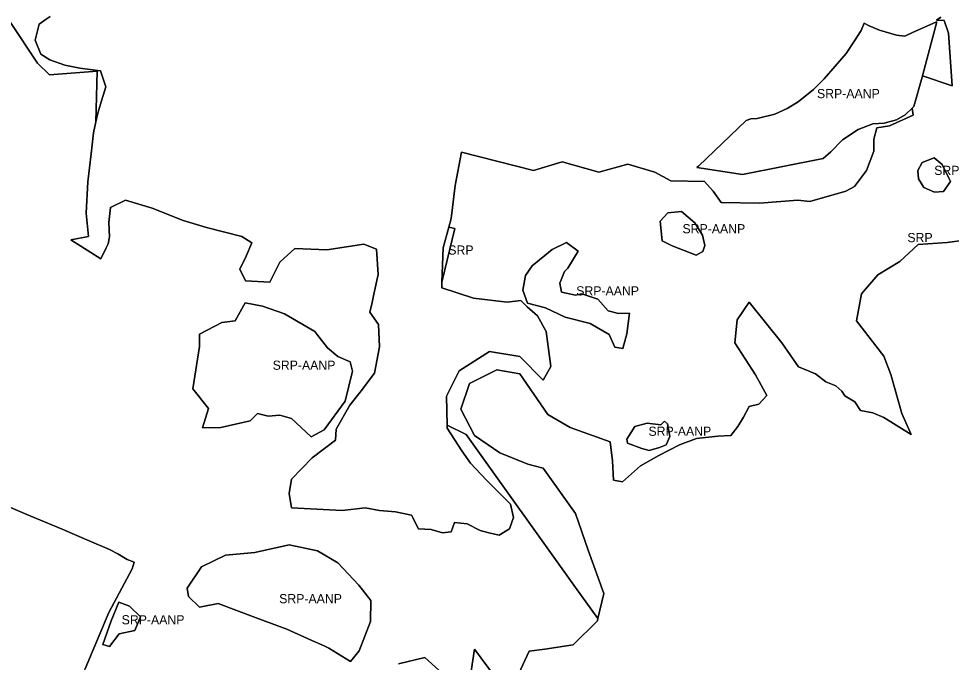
# Model space of a CAD drawing. Extents: x 598968 to 613553, y 4409678 to 4430833.
# Drawn here: x 608021 to 609240, y 4418009 to 4418851 of the extents above; entities that cross this region are included whole.
import ezdxf

# ---------------------------------------------------------------- set-up
doc = ezdxf.new("R2010")
doc.units = 0
for name, color, linetype in [('1', 7, 'Continuous'), ('Sòl Rústic Protegit', 7, 'Continuous'), ('Sòl Rústic Protegit - Alt Nivell de Protecció', 7, 'Continuous')]:
    doc.layers.add(name, color=color, linetype=linetype)

msp = doc.modelspace()

# ---------------------------------------------------------------- linework, layer by layer
at = {"layer": '1'}
msp.add_lwpolyline([(608017.8001, 4417889.5302), (608027.7101, 4417898.8402), (608041.6201, 4417908.3302), (608052.3401, 4417923.1402), (608073.8135, 4417923.4312), (608074.4401, 4417923.4396), (608074.4901, 4417923.4402), (608075.8213, 4417926.5526), (608107.4101, 4418000.4102), (608138.7201, 4418074.1502), (608168.9401, 4418131.2602), (608171.7511, 4418140.1712), (608162.3201, 4418143.7202), (608150.4501, 4418150.7902), (608139.4501, 4418156.6002), (608112.8401, 4418167.8802), (608077.4901, 4418183.1202), (608031.1301, 4418202.5902), (607905.8301, 4418255.9602)], dxfattribs=at)
at = {"layer": 'Sòl Rústic Protegit'}
for points in [[(608010.0427, 4418846.1772), (608045.4175, 4418792.6784), (608060.9799, 4418777.6788), (608123.1041, 4418782.1798), (608121.5623, 4418716.2416), (608124.0297, 4418727.1844), (608126.7797, 4418736.1844), (608127.2173, 4418737.6844), (608134.5923, 4418761.6844), (608127.6547, 4418782.6844), (608100.7173, 4418786.1844), (608096.1547, 4418787.1844), (608080.7797, 4418790.1844), (608061.4673, 4418797.1844), (608049.7173, 4418804.6844), (608042.2173, 4418822.6844), (608047.4047, 4418843.6844), (608056.5923, 4418850.1844), (608061.8423, 4418853.6844)], [(608671.3295, 4417987.7174), (608687.8363, 4418023.4818), (608708.4697, 4418026.233), (608745.6099, 4418031.7354), (608777.2479, 4418063.3734), (608777.8917, 4418066.1632), (608748.5371, 4418106.6982), (608605.7255, 4418307.1932), (608580.7875, 4418319.1632), (608580.8843, 4418315.29), (608599.7173, 4418285.6844), (608611.1531, 4418269.3648), (608632.0283, 4418247.4458), (608649.7721, 4418229.7018), (608663.3409, 4418216.133), (608667.5161, 4418198.3892), (608662.2973, 4418183.7766), (608648.7283, 4418175.4266), (608635.1595, 4418178.5578), (608623.6783, 4418181.6892), (608606.9781, 4418190.0392), (608590.2781, 4418192.1266), (608586.1029, 4418179.6016), (608574.6217, 4418178.5578), (608560.0093, 4418182.7328), (608543.3089, 4418183.7766), (608533.9151, 4418201.5204), (608513.0401, 4418205.6956), (608492.1649, 4418207.7832), (608473.3773, 4418210.9142), (608443.3423, 4418207.6844), (608377.3517, 4418210.9142), (608374.2205, 4418229.7018), (608377.3517, 4418248.4896), (608404.4893, 4418276.671), (608434.7583, 4418299.6336), (608435.8021, 4418314.2462), (608453.5459, 4418345.559), (608467.1147, 4418362.259), (608485.9023, 4418387.3092), (608492.1649, 4418421.753), (608491.1213, 4418450.9782), (608479.8423, 4418467.1844), (608482.5297, 4418479.6844), (608485.0297, 4418490.6844), (608490.7173, 4418516.1844), (608488.5297, 4418549.6844), (608471.7173, 4418556.1844), (608423.4047, 4418548.6844), (608381.7797, 4418550.1844), (608361.8423, 4418532.6844), (608349.0923, 4418506.1844), (608317.0923, 4418508.1844), (608309.6547, 4418523.1844), (608318.1547, 4418540.1844), (608325.3423, 4418557.6844), (608312.3423, 4418566.1844), (608266.0297, 4418577.6844), (608235.7797, 4418587.1844), (608195.0923, 4418603.1844), (608160.2797, 4418613.6844), (608140.7173, 4418604.1844), (608138.7173, 4418584.1844), (608139.2173, 4418565.6844), (608137.5297, 4418556.6844), (608135.0923, 4418551.1844), (608127.8423, 4418536.6844), (608088.8423, 4418561.6844), (608111.7173, 4418566.1844), (608108.9673, 4418596.6844), (608111.0923, 4418637.6844), (608115.2173, 4418674.1844), (608118.2797, 4418701.6844), (608121.5623, 4418716.2416), (608123.1041, 4418782.1798), (608060.9799, 4418777.6788), (608045.4175, 4418792.6784), (608010.0427, 4418846.1772)], [(609226.1739, 4418853.1388), (609220.1603, 4418849.2548), (609220.1551, 4418849.234), (609230.4887, 4418848.8242), (609235.8821, 4418832.1046), (609240.7361, 4418763.0692), (609202.0241, 4418776.2604), (609201.5549, 4418774.5102), (609190.8677, 4418736.0102), (609188.5449, 4418733.7762), (609190.0383, 4418724.7762), (609158.7567, 4418710.7534), (609142.5765, 4418708.0568), (609138.2619, 4418693.4944), (609138.2501, 4418677.4734), (609128.8563, 4418652.4234), (609113.2001, 4418631.5482), (609101.7187, 4418625.2856), (609054.7497, 4418611.7168), (609039.0933, 4418613.8042), (608988.9929, 4418609.6292), (608938.8927, 4418610.6732), (608928.4551, 4418625.2856), (608916.9739, 4418637.8106), (608873.1361, 4418638.8546), (608852.2609, 4418650.3358), (608816.7731, 4418660.7734), (608779.1979, 4418650.3358), (608731.1851, 4418663.9046), (608693.6099, 4418652.4234), (608599.6719, 4418676.4298), (608591.3217, 4418632.5918), (608586.1029, 4418589.7978), (608582.9901, 4418578.2798), (608590.5999, 4418576.6896), (608573.8747, 4418506.4092), (608573.5779, 4418498.9912), (608615.3281, 4418485.4224), (608659.1661, 4418480.2036), (608676.9099, 4418482.291), (608685.2599, 4418473.941), (608698.8287, 4418462.4596), (608710.3101, 4418441.5846), (608716.2797, 4418396.1844), (608706.1349, 4418377.9154), (608675.8661, 4418409.2282), (608636.2033, 4418415.4906), (608596.5405, 4418390.4404), (608579.8405, 4418357.0402), (608580.7875, 4418319.1632), (608605.7255, 4418307.1932), (608748.5371, 4418106.6982), (608777.8917, 4418066.1632), (608785.5013, 4418099.138), (608764.8677, 4418155.536), (608748.3611, 4418203.6806), (608706.1349, 4418263.1022), (608686.3037, 4418268.3208), (608649.7721, 4418282.9334), (608616.3719, 4418305.8962), (608598.6281, 4418340.3402), (608610.1095, 4418373.7404), (608645.5971, 4418391.4842), (608675.8661, 4418386.2654), (608712.3975, 4418333.0338), (608741.6227, 4418316.3338), (608793.8105, 4418297.5462), (608796.9421, 4418272.496), (608797.9855, 4418247.4458), (608809.7797, 4418245.1844), (608833.4733, 4418266.2334), (608857.4797, 4418279.8022), (608884.6173, 4418293.3712), (608906.5363, 4418301.721), (608934.7177, 4418304.8524), (608951.4177, 4418305.8962), (608960.8115, 4418317.3776), (608968.1179, 4418329.9026), (608975.4241, 4418343.4714), (608987.9493, 4418346.6026), (608998.3869, 4418358.084), (608983.7745, 4418385.2216), (608956.6365, 4418426.9718), (608959.7679, 4418457.2408), (608975.4241, 4418480.2036), (609018.2181, 4418426.9718), (609040.1371, 4418395.6592), (609062.0559, 4418386.2654), (609075.6247, 4418375.8278), (609088.7375, 4418370.5658), (609096.6705, 4418363.7144), (609100.6371, 4418357.5842), (609113.6185, 4418349.651), (609121.2041, 4418338.3388), (609137.0573, 4418335.2274), (609151.4893, 4418329.1216), (609187.0923, 4418307.1844), (609174.8423, 4418334.6844), (609160.7065, 4418385.7418), (609151.4893, 4418409.443), (609115.9371, 4418455.5292), (609122.5209, 4418491.0814), (609143.5889, 4418516.0996), (609172.5573, 4418533.2172), (609196.2587, 4418555.6018), (609234.4443, 4418558.2354), (609263.4127, 4418562.1856)], [(607905.8301, 4418255.9602), (608031.1301, 4418202.5902), (608077.4901, 4418183.1202), (608112.8401, 4418167.8802), (608139.4501, 4418156.6002), (608150.4501, 4418150.7902), (608162.3201, 4418143.7202), (608171.7511, 4418140.1712), (608168.9401, 4418131.2602), (608138.7201, 4418074.1502), (608107.4101, 4418000.4102)], [(608612.1803, 4417997.3462), (608616.3069, 4418026.233), (608643.8183, 4417989.0928)], [(608517.2665, 4418006.9752), (608551.6555, 4418015.2286), (608579.1667, 4417990.4684)]]:
    msp.add_lwpolyline(points, dxfattribs=at)
for points in [[(609229.3663, 4418625.0282), (609217.8663, 4418624.0282), (609203.6787, 4418630.0282), (609196.9913, 4418641.5282), (609196.0537, 4418652.5282), (609201.4913, 4418663.0282), (609217.3037, 4418669.0282), (609227.8037, 4418660.0282), (609236.4287, 4418642.5282), (609238.6163, 4418638.0282)], [(608915.1361, 4418546.479), (608906.3235, 4418541.479), (608874.6985, 4418553.979), (608861.6985, 4418560.479), (608859.1361, 4418585.979), (608869.0735, 4418596.979), (608886.8861, 4418598.979), (608904.5735, 4418583.979), (608914.5735, 4418567.979), (608917.5111, 4418554.479)], [(608573.8747, 4418506.4092), (608590.5999, 4418576.6896), (608582.9901, 4418578.2798), (608575.6655, 4418551.179)], [(608730.3175, 4418493.21), (608748.3175, 4418489.21), (608756.5675, 4418491.21), (608777.8175, 4418484.21), (608791.0049, 4418468.71), (608804.5049, 4418465.21), (608819.1925, 4418465.71), (608815.4425, 4418438.71), (608810.1925, 4418419.71), (608799.9425, 4418421.21), (608792.5049, 4418437.71), (608767.8175, 4418452.21), (608735.0049, 4418460.71), (608709.1299, 4418472.71), (608685.9425, 4418478.71), (608679.7549, 4418495.71), (608683.0675, 4418515.21), (608691.6925, 4418527.71), (608717.9425, 4418549.21), (608736.8799, 4418558.21), (608751.8799, 4418546.71), (608738.3799, 4418524.71), (608734.0049, 4418520.21), (608728.0675, 4418505.21)], [(608257.0335, 4418422.0178), (608257.0335, 4418438.2382), (608286.2303, 4418453.3772), (608303.5321, 4418455.54), (608316.5085, 4418479.33), (608339.2171, 4418475.0044), (608367.9359, 4418465.1016), (608407.5609, 4418441.6016), (608410.4359, 4418438.1016), (608424.1235, 4418420.6016), (608437.6209, 4418409.0414), (608453.9985, 4418402.1016), (608456.8735, 4418390.1016), (608447.3531, 4418350.648), (608419.9359, 4418313.1016), (608402.9359, 4418304.1016), (608377.0647, 4418327.9394), (608361.9255, 4418332.2648), (608346.7865, 4418331.1834), (608332.7289, 4418334.4276), (608323.1235, 4418325.1016), (608284.9985, 4418316.1016), (608260.7485, 4418315.6016), (608268.9285, 4418340.9158), (608248.3829, 4418366.8684)], [(608868.9171, 4418321.0664), (608871.9171, 4418304.5664), (608867.1047, 4418293.5664), (608858.2297, 4418290.0664), (608844.9171, 4418286.0664), (608835.2921, 4418288.5664), (608816.5421, 4418295.5664), (608815.7921, 4418301.0664), (608826.2297, 4418317.5664), (608842.0421, 4418322.0664), (608860.0421, 4418319.5664), (608864.9797, 4418324.5664)], [(608242.6715, 4418095.0568), (608241.1089, 4418106.0568), (608259.4839, 4418134.0568), (608291.0465, 4418149.0568), (608329.2965, 4418152.5568), (608374.4215, 4418162.5568), (608411.0465, 4418155.0568), (608437.6713, 4418139.0568), (608465.2965, 4418110.0568), (608481.1715, 4418090.0568), (608480.6089, 4418062.5568), (608465.6715, 4418024.0568), (608454.5465, 4418010.0568), (608425.9215, 4418027.5568), (608420.1089, 4418030.5568), (608403.9215, 4418037.5568), (608370.9839, 4418052.5568), (608330.9839, 4418067.0568), (608281.2339, 4418086.0568), (608257.1089, 4418081.0568)], [(608179.7053, 4418068.4278), (608172.6971, 4418050.8832), (608151.9501, 4418046.2238), (608139.1829, 4418029.5708), (608130.8563, 4418032.3464), (608141.6971, 4418063.3832), (608151.3951, 4418087.8564), (608165.4471, 4418082.3832)]]:
    msp.add_lwpolyline(points, close=True, dxfattribs=at)
at = {"layer": 'Sòl Rústic Protegit - Alt Nivell de Protecció'}
for points in [[(608061.8423, 4418853.6844), (608056.5923, 4418850.1844), (608047.4047, 4418843.6844), (608042.2173, 4418822.6844), (608049.7173, 4418804.6844), (608061.4673, 4418797.1844), (608080.7797, 4418790.1844), (608096.1547, 4418787.1844), (608100.7173, 4418786.1844), (608127.6547, 4418782.6844), (608134.5923, 4418761.6844), (608127.2173, 4418737.6844), (608126.7797, 4418736.1844), (608124.0297, 4418727.1844), (608121.5623, 4418716.2416), (608118.2797, 4418701.6844), (608115.2173, 4418674.1844), (608111.0923, 4418637.6844), (608108.9673, 4418596.6844), (608111.7173, 4418566.1844), (608088.8423, 4418561.6844), (608127.8423, 4418536.6844), (608135.0923, 4418551.1844), (608137.5297, 4418556.6844), (608139.2173, 4418565.6844), (608138.7173, 4418584.1844), (608140.7173, 4418604.1844), (608160.2797, 4418613.6844), (608195.0923, 4418603.1844), (608235.7797, 4418587.1844), (608266.0297, 4418577.6844), (608312.3423, 4418566.1844), (608325.3423, 4418557.6844), (608318.1547, 4418540.1844), (608309.6547, 4418523.1844), (608317.0923, 4418508.1844), (608349.0923, 4418506.1844), (608361.8423, 4418532.6844), (608381.7797, 4418550.1844), (608423.4047, 4418548.6844), (608471.7173, 4418556.1844), (608488.5297, 4418549.6844), (608490.7173, 4418516.1844), (608485.0297, 4418490.6844), (608482.5297, 4418479.6844), (608479.8423, 4418467.1844), (608491.1213, 4418450.9782), (608492.1649, 4418421.753), (608485.9023, 4418387.3092), (608467.1147, 4418362.259), (608453.5459, 4418345.559), (608435.8021, 4418314.2462), (608434.7583, 4418299.6336), (608404.4893, 4418276.671), (608377.3517, 4418248.4896), (608374.2205, 4418229.7018), (608377.3517, 4418210.9142), (608443.3423, 4418207.6844), (608473.3773, 4418210.9142), (608492.1649, 4418207.7832), (608513.0401, 4418205.6956), (608533.9151, 4418201.5204), (608543.3089, 4418183.7766), (608560.0093, 4418182.7328), (608574.6217, 4418178.5578), (608586.1029, 4418179.6016), (608590.2781, 4418192.1266), (608606.9781, 4418190.0392), (608623.6783, 4418181.6892), (608635.1595, 4418178.5578), (608648.7283, 4418175.4266), (608662.2973, 4418183.7766), (608667.5161, 4418198.3892), (608663.3409, 4418216.133), (608649.7721, 4418229.7018), (608632.0283, 4418247.4458), (608611.1531, 4418269.3648), (608599.7173, 4418285.6844), (608580.8843, 4418315.29), (608580.7875, 4418319.1632), (608579.8405, 4418357.0402), (608596.5405, 4418390.4404), (608636.2033, 4418415.4906), (608675.8661, 4418409.2282), (608706.1349, 4418377.9154), (608716.2797, 4418396.1844), (608710.3101, 4418441.5846), (608698.8287, 4418462.4596), (608685.2599, 4418473.941), (608676.9099, 4418482.291), (608659.1661, 4418480.2036), (608615.3281, 4418485.4224), (608573.5779, 4418498.9912), (608573.8747, 4418506.4092), (608575.6655, 4418551.179), (608582.9901, 4418578.2798), (608586.1029, 4418589.7978), (608591.3217, 4418632.5918), (608599.6719, 4418676.4298), (608693.6099, 4418652.4234), (608731.1851, 4418663.9046), (608779.1979, 4418650.3358), (608816.7731, 4418660.7734), (608852.2609, 4418650.3358), (608873.1361, 4418638.8546), (608916.9739, 4418637.8106), (608928.4551, 4418625.2856), (608938.8927, 4418610.6732), (608988.9929, 4418609.6292), (609039.0933, 4418613.8042), (609054.7497, 4418611.7168), (609101.7187, 4418625.2856), (609113.2001, 4418631.5482), (609128.8563, 4418652.4234), (609138.2501, 4418677.4734), (609138.2619, 4418693.4944), (609142.5765, 4418708.0568), (609158.7567, 4418710.7534), (609190.0383, 4418724.7762), (609188.5449, 4418733.7762), (609179.4301, 4418725.0102), (609168.0551, 4418718.5102), (609151.9927, 4418714.5102), (609137.2425, 4418713.5102), (609117.8051, 4418706.0102), (609097.6799, 4418692.5102), (609082.2427, 4418677.0102), (609072.2427, 4418668.0102), (608966.9927, 4418647.0102), (608907.3051, 4418656.5102), (608909.1451, 4418658.268), (608971.6801, 4418718.0102), (608977.6801, 4418720.0102), (608985.7425, 4418720.5102), (609009.1799, 4418726.0102), (609025.3049, 4418733.5102), (609039.3677, 4418742.0102), (609059.4927, 4418758.5102), (609073.5549, 4418772.5102), (609102.3677, 4418805.5102), (609113.1175, 4418822.0102), (609121.8049, 4418835.5102), (609125.8677, 4418845.0102), (609132.5551, 4418841.5102), (609145.9299, 4418836.0102), (609168.0551, 4418829.5102), (609178.8049, 4418828.0102), (609188.8677, 4418833.0102), (609219.4353, 4418846.3316), (609219.4547, 4418846.34), (609220.9927, 4418847.0102), (609202.0241, 4418776.2604), (609240.7361, 4418763.0692), (609235.8821, 4418832.1046), (609230.4887, 4418848.8242), (609220.1551, 4418849.234), (609220.1603, 4418849.2548), (609226.1739, 4418853.1388)], [(609263.4127, 4418562.1856), (609234.4443, 4418558.2354), (609196.2587, 4418555.6018), (609172.5573, 4418533.2172), (609143.5889, 4418516.0996), (609122.5209, 4418491.0814), (609115.9371, 4418455.5292), (609151.4893, 4418409.443), (609160.7065, 4418385.7418), (609174.8423, 4418334.6844), (609187.0923, 4418307.1844), (609151.4893, 4418329.1216), (609137.0573, 4418335.2274), (609121.2041, 4418338.3388), (609113.6185, 4418349.651), (609100.6371, 4418357.5842), (609096.6705, 4418363.7144), (609088.7375, 4418370.5658), (609075.6247, 4418375.8278), (609062.0559, 4418386.2654), (609040.1371, 4418395.6592), (609018.2181, 4418426.9718), (608975.4241, 4418480.2036), (608959.7679, 4418457.2408), (608956.6365, 4418426.9718), (608983.7745, 4418385.2216), (608998.3869, 4418358.084), (608987.9493, 4418346.6026), (608975.4241, 4418343.4714), (608968.1179, 4418329.9026), (608960.8115, 4418317.3776), (608951.4177, 4418305.8962), (608934.7177, 4418304.8524), (608906.5363, 4418301.721), (608884.6173, 4418293.3712), (608857.4797, 4418279.8022), (608833.4733, 4418266.2334), (608809.7797, 4418245.1844), (608797.9855, 4418247.4458), (608796.9421, 4418272.496), (608793.8105, 4418297.5462), (608741.6227, 4418316.3338), (608712.3975, 4418333.0338), (608675.8661, 4418386.2654), (608645.5971, 4418391.4842), (608610.1095, 4418373.7404), (608598.6281, 4418340.3402), (608616.3719, 4418305.8962), (608649.7721, 4418282.9334), (608686.3037, 4418268.3208), (608706.1349, 4418263.1022), (608748.3611, 4418203.6806), (608764.8677, 4418155.536), (608785.5013, 4418099.138), (608777.8917, 4418066.1632), (608777.2479, 4418063.3734), (608745.6099, 4418031.7354), (608708.4697, 4418026.233), (608687.8363, 4418023.4818), (608671.3295, 4417987.7174)], [(608643.8183, 4417989.0928), (608616.3069, 4418026.233), (608612.1803, 4417997.3462)], [(608579.1667, 4417990.4684), (608551.6555, 4418015.2286), (608517.2665, 4418006.9752)]]:
    msp.add_lwpolyline(points, dxfattribs=at)
for points in [[(609202.0241, 4418776.2604), (609220.9927, 4418847.0102), (609219.4547, 4418846.34), (609219.4353, 4418846.3316), (609188.8677, 4418833.0102), (609178.8049, 4418828.0102), (609168.0551, 4418829.5102), (609145.9299, 4418836.0102), (609132.5551, 4418841.5102), (609125.8677, 4418845.0102), (609121.8049, 4418835.5102), (609113.1175, 4418822.0102), (609102.3677, 4418805.5102), (609073.5549, 4418772.5102), (609059.4927, 4418758.5102), (609039.3677, 4418742.0102), (609025.3049, 4418733.5102), (609009.1799, 4418726.0102), (608985.7425, 4418720.5102), (608977.6801, 4418720.0102), (608971.6801, 4418718.0102), (608909.1451, 4418658.268), (608907.3051, 4418656.5102), (608966.9927, 4418647.0102), (609072.2427, 4418668.0102), (609082.2427, 4418677.0102), (609097.6799, 4418692.5102), (609117.8051, 4418706.0102), (609137.2425, 4418713.5102), (609151.9927, 4418714.5102), (609168.0551, 4418718.5102), (609179.4301, 4418725.0102), (609188.5449, 4418733.7762), (609190.8677, 4418736.0102), (609201.5549, 4418774.5102)], [(609229.3663, 4418625.0282), (609238.6163, 4418638.0282), (609236.4287, 4418642.5282), (609227.8037, 4418660.0282), (609217.3037, 4418669.0282), (609201.4913, 4418663.0282), (609196.0537, 4418652.5282), (609196.9913, 4418641.5282), (609203.6787, 4418630.0282), (609217.8663, 4418624.0282)], [(608915.1361, 4418546.479), (608917.5111, 4418554.479), (608914.5735, 4418567.979), (608904.5735, 4418583.979), (608886.8861, 4418598.979), (608869.0735, 4418596.979), (608859.1361, 4418585.979), (608861.6985, 4418560.479), (608874.6985, 4418553.979), (608906.3235, 4418541.479)], [(608730.3175, 4418493.21), (608728.0675, 4418505.21), (608734.0049, 4418520.21), (608738.3799, 4418524.71), (608751.8799, 4418546.71), (608736.8799, 4418558.21), (608717.9425, 4418549.21), (608691.6925, 4418527.71), (608683.0675, 4418515.21), (608679.7549, 4418495.71), (608685.9425, 4418478.71), (608709.1299, 4418472.71), (608735.0049, 4418460.71), (608767.8175, 4418452.21), (608792.5049, 4418437.71), (608799.9425, 4418421.21), (608810.1925, 4418419.71), (608815.4425, 4418438.71), (608819.1925, 4418465.71), (608804.5049, 4418465.21), (608791.0049, 4418468.71), (608777.8175, 4418484.21), (608756.5675, 4418491.21), (608748.3175, 4418489.21)], [(608447.3531, 4418350.648), (608456.8735, 4418390.1016), (608453.9985, 4418402.1016), (608437.6209, 4418409.0414), (608424.1235, 4418420.6016), (608410.4359, 4418438.1016), (608407.5609, 4418441.6016), (608367.9359, 4418465.1016), (608339.2171, 4418475.0044), (608316.5085, 4418479.33), (608303.5321, 4418455.54), (608286.2303, 4418453.3772), (608257.0335, 4418438.2382), (608257.0335, 4418422.0178), (608248.3829, 4418366.8684), (608268.9285, 4418340.9158), (608260.7485, 4418315.6016), (608284.9985, 4418316.1016), (608323.1235, 4418325.1016), (608332.7289, 4418334.4276), (608346.7865, 4418331.1834), (608361.9255, 4418332.2648), (608377.0647, 4418327.9394), (608402.9359, 4418304.1016), (608419.9359, 4418313.1016)], [(608868.9171, 4418321.0664), (608864.9797, 4418324.5664), (608860.0421, 4418319.5664), (608842.0421, 4418322.0664), (608826.2297, 4418317.5664), (608815.7921, 4418301.0664), (608816.5421, 4418295.5664), (608835.2921, 4418288.5664), (608844.9171, 4418286.0664), (608858.2297, 4418290.0664), (608867.1047, 4418293.5664), (608871.9171, 4418304.5664)], [(608481.1715, 4418090.0568), (608465.2965, 4418110.0568), (608437.6713, 4418139.0568), (608411.0465, 4418155.0568), (608374.4215, 4418162.5568), (608329.2965, 4418152.5568), (608291.0465, 4418149.0568), (608259.4839, 4418134.0568), (608241.1089, 4418106.0568), (608242.6715, 4418095.0568), (608257.1089, 4418081.0568), (608281.2339, 4418086.0568), (608330.9839, 4418067.0568), (608370.9839, 4418052.5568), (608403.9215, 4418037.5568), (608420.1089, 4418030.5568), (608425.9215, 4418027.5568), (608454.5465, 4418010.0568), (608465.6715, 4418024.0568), (608480.6089, 4418062.5568)], [(608151.9501, 4418046.2238), (608172.6971, 4418050.8832), (608179.7053, 4418068.4278), (608165.4471, 4418082.3832), (608151.3951, 4418087.8564), (608141.6971, 4418063.3832), (608130.8563, 4418032.3464), (608139.1829, 4418029.5708)]]:
    msp.add_lwpolyline(points, close=True, dxfattribs=at)

# ---------------------------------------------------------------- texts
at = {"layer": 'Sòl Rústic Protegit'}
for p in [(609182.3079, 4418558.6507), (608582.2373, 4418542.3445)]:
    msp.add_text('SRP', height=12, dxfattribs=at).set_placement(p)
at = {"layer": 'Sòl Rústic Protegit - Alt Nivell de Protecció'}
for p in [(609064.1489, 4418747.0102), (609217.335, 4418646.5282), (608888.3236, 4418570.229), (608749.4737, 4418488.96), (608352.6282, 4418391.7158), (608843.8546, 4418305.3164), (608361.1402, 4418086.3068), (608155.2808, 4418058.7136)]:
    msp.add_text('SRP-AANP', height=12, dxfattribs=at).set_placement(p)

doc.saveas('drawing.dxf')
